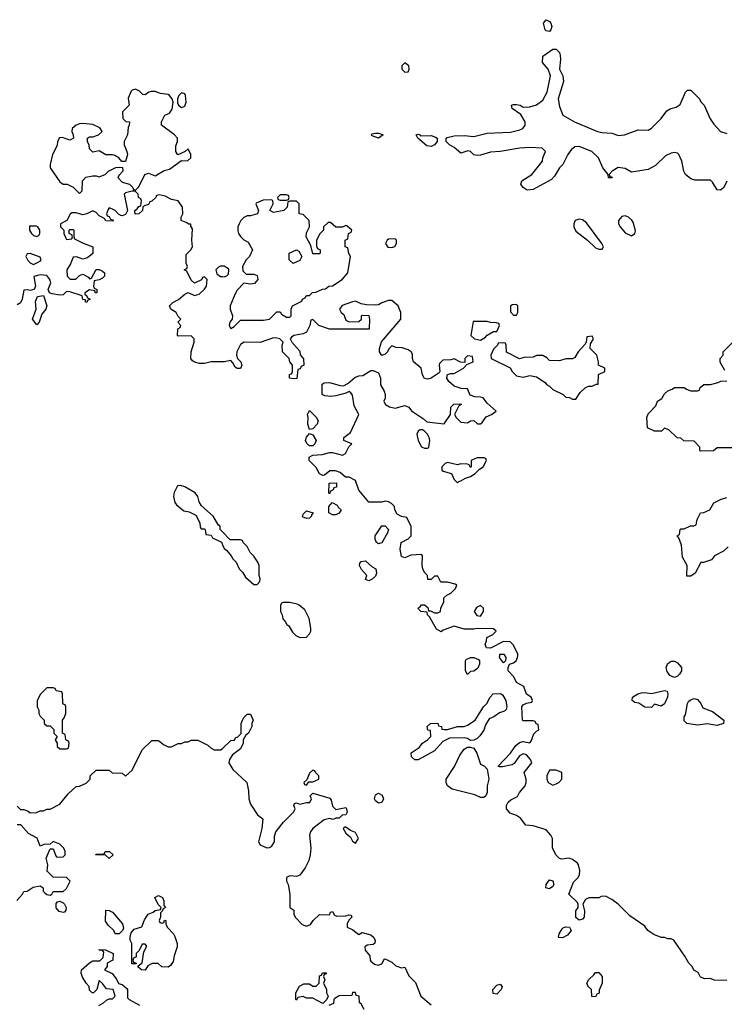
# Model space of a CAD drawing. Header units: inches. Extents: x 2380053 to 2584298, y 380219 to 546618.
# Tile 477 of 656: x 2478765 to 2483054, y 477881 to 483871. Entities that reach past the tile are written whole.
import ezdxf

# ---------------------------------------------------------------- set-up
doc = ezdxf.new("R2010")
doc.units = ezdxf.units.IN
doc.header["$MEASUREMENT"] = 0
for name, color, linetype in [('C4477', 7, 'Continuous'), ('C4478', 7, 'Continuous'), ('C4487', 7, 'Continuous'), ('C4488', 7, 'Continuous')]:
    doc.layers.add(name, color=color, linetype=linetype)

msp = doc.modelspace()

# ---------------------------------------------------------------- linework, layer by layer
at = {"layer": 'C4477', "color": 2, "elevation": 46}
for points in [[(2478970, 479806), (2478930, 479806), (2478890, 479766), (2478872.7, 479727.3), (2478872, 479690), (2478882, 479670), (2478882, 479650), (2478890, 479634), (2478914, 479610), (2478914, 479590), (2478930, 479574), (2478950, 479574), (2478972.7, 479552.7), (2478974, 479530), (2478994, 479510), (2478982, 479490), (2478994, 479470), (2478994, 479450), (2479010, 479434), (2479050, 479434), (2479062, 479438), (2479066, 479470), (2479062, 479482), (2479046, 479490), (2479042, 479522), (2479026, 479530), (2479026, 479610), (2479036.4, 479623.6), (2479046, 479650), (2479046, 479690), (2479042, 479702), (2479030, 479706), (2479027.3, 479712.7), (2479026, 479770), (2479022, 479782), (2478987.3, 479787.3), (2478982, 479802)], [(2479310, 478768), (2479287.3, 478787.3), (2479226, 478790), (2479230, 478794), (2479270, 478794), (2479282, 478798), (2479286, 478810), (2479311.1, 478811.1), (2479334, 478790)], [(2479630, 478374), (2479642, 478378), (2479647.3, 478392.7), (2479654, 478390), (2479654, 478370), (2479662, 478350), (2479702, 478310), (2479710, 478294), (2479724.7, 478250), (2479724.7, 478230), (2479705.4, 478174.6), (2479699.6, 478140.4), (2479683.6, 478116.4), (2479670, 478106), (2479630, 478108.7), (2479608.4, 478128.4), (2479571.6, 478128.4), (2479546, 478114), (2479530, 478088.7), (2479506, 478090), (2479487.3, 478107.3), (2479486, 478114), (2479510, 478134), (2479520.4, 478199.6), (2479538, 478230), (2479536.4, 478236.4), (2479530, 478246), (2479510, 478246), (2479492.7, 478207.3), (2479474, 478190), (2479474, 478170), (2479458, 478162), (2479454, 478150), (2479458, 478138), (2479474, 478130), (2479474, 478126), (2479447.3, 478127.3), (2479448, 478250), (2479438, 478270), (2479438, 478290), (2479444, 478316), (2479463.1, 478336.9), (2479508.4, 478351.6), (2479524.7, 478395.3), (2479548, 478430), (2479578, 478442), (2479590, 478452), (2479622, 478458), (2479626, 478470), (2479608.4, 478488.4), (2479588.7, 478530), (2479610, 478542), (2479634, 478530), (2479642, 478510), (2479642, 478482), (2479652, 478470), (2479638, 478462), (2479632.7, 478447.3), (2479622, 478438), (2479622, 478410), (2479614, 478390), (2479618, 478378)], [(2479030, 478439.3), (2479006.3, 478446.3), (2478987.7, 478467.7), (2478986.6, 478493.4), (2478996.5, 478503.5), (2479010, 478507.3), (2479030, 478498.8), (2479037.3, 478490), (2479047.3, 478470), (2479046.8, 478453.2), (2479038, 478442)], [(2479370, 478308.7), (2479346, 478310), (2479338, 478330), (2479303.1, 478363.1), (2479287.3, 478387.3), (2479290, 478454), (2479310, 478452), (2479330, 478442), (2479391.3, 478370), (2479396.9, 478343.1), (2479391.1, 478328.9)]]:
    msp.add_lwpolyline(points, close=True, dxfattribs=at)
for points in [[(2478750, 479086), (2478770, 479066), (2478790, 479066), (2478816.4, 479056.4), (2478830, 479046), (2478867.3, 479047.3), (2478890, 479058), (2478910, 479058), (2478930, 479068), (2478950, 479068), (2479010, 479098), (2479059.6, 479160.4), (2479110, 479206), (2479130, 479208), (2479170, 479226), (2479194, 479250), (2479194, 479270), (2479230, 479306), (2479310, 479306), (2479328.4, 479288.4), (2479390, 479286), (2479410, 479268), (2479450, 479306), (2479511.6, 479428.4), (2479570, 479486), (2479610, 479486), (2479640.4, 479460.4), (2479670, 479448), (2479690, 479448), (2479730, 479468), (2479750, 479468), (2479770, 479478), (2479790, 479478), (2479810, 479488), (2479850, 479488), (2479910, 479458), (2479930, 479438), (2479950, 479428), (2479990, 479428), (2480000, 479437.7)], [(2478747.5, 478512.5), (2478782, 478550), (2478790, 478566), (2478811.6, 478568.4), (2478847.5, 478592.5), (2478890, 478602), (2478908, 478590), (2478909, 478570), (2478918, 478558), (2478930, 478548.7), (2478950, 478544), (2478962, 478550), (2478970, 478566), (2479030, 478566), (2479050, 478586), (2479072, 478630), (2479050, 478652), (2478970, 478654), (2478932, 478690), (2478936, 478730), (2478926, 478770), (2478950, 478826), (2478970, 478826), (2478984.7, 478784.7), (2478990, 478778), (2479010, 478775.3), (2479030, 478778), (2479042, 478790), (2479042, 478810), (2479034, 478830), (2479010, 478854), (2478970, 478871.3), (2478950, 478854), (2478912.7, 478852.7), (2478890, 478842), (2478870.8, 478890.8), (2478819.6, 478919.6), (2478772, 478972), (2478750, 478972)], [(2479246.3, 477873.7), (2479275.3, 477890), (2479293.6, 477906.4), (2479310, 477914), (2479330, 477914), (2479346, 477930), (2479335.3, 477970), (2479294.6, 477974.6), (2479270, 478008), (2479250, 478026), (2479234, 477970), (2479214, 477950), (2479206, 477950), (2479190, 477966), (2479189, 477990), (2479169.6, 478009.6), (2479146.8, 478046.8), (2479139, 478070), (2479141.2, 478090), (2479190, 478133.4), (2479210, 478144.9), (2479254, 478146), (2479273.6, 478166.4), (2479278, 478198), (2479268.4, 478208.4), (2479249.5, 478209.5), (2479250, 478214), (2479288, 478212), (2479334, 478190), (2479332, 478150), (2479298, 478130), (2479298, 478110), (2479282, 478090), (2479327.9, 478067.9), (2479353.7, 478033.7), (2479367.1, 478007.1), (2479390, 478001), (2479416.8, 477976.8), (2479421, 477970), (2479421, 477921), (2479431, 477910), (2479495.2, 477875.2)]]:
    msp.add_lwpolyline(points, dxfattribs=at)
at = {"layer": 'C4478', "color": 2, "elevation": 42}
for points in [[(2479470, 483448.7), (2479450, 483442), (2479444.5, 483435.5), (2479426.4, 483393.6), (2479431.3, 483350), (2479392, 483310), (2479394, 483270), (2479412, 483252), (2479434, 483250), (2479432, 483230), (2479424.7, 483215.3), (2479421, 483170), (2479402, 483130), (2479402, 483110), (2479418, 483070), (2479421, 483050), (2479410, 483008), (2479387.3, 483007.3), (2479368, 483030), (2479344.7, 483044.7), (2479330, 483049), (2479288.9, 483048.9), (2479250, 483074), (2479210, 483066), (2479190, 483086), (2479187.3, 483107.3), (2479178, 483130), (2479178, 483150), (2479190, 483158), (2479210, 483158), (2479246, 483170), (2479268, 483190), (2479253.6, 483213.6), (2479210, 483234), (2479150, 483239), (2479130, 483237.2), (2479110, 483229), (2479084.7, 483210), (2479082.8, 483190), (2479091.3, 483170), (2479092, 483150), (2479078.8, 483141.2), (2479070, 483139), (2479026, 483154), (2479006.8, 483153.2), (2478996, 483130), (2478994.4, 483105.6), (2478966, 483050), (2478951, 482990), (2478951.3, 482970), (2479010, 482884.7), (2479030, 482871.3), (2479054, 482870), (2479091.6, 482851.6), (2479130, 482814), (2479146, 482830), (2479148.4, 482891.6), (2479167.3, 482912.7), (2479210, 482922), (2479230, 482922), (2479250, 482914), (2479286, 482930), (2479306, 482950), (2479330, 482962), (2479350, 482972), (2479370, 482974), (2479392, 482972), (2479394, 482950), (2479370, 482926), (2479362, 482910), (2479390, 482882), (2479434, 482870), (2479454, 482850), (2479458, 482838), (2479470, 482834), (2479490, 482854), (2479528, 482930), (2479550, 482938), (2479590, 482922), (2479645.6, 482954.4), (2479678, 482962), (2479750, 483014), (2479787.3, 483012.7), (2479806, 483030), (2479808, 483050), (2479790, 483086), (2479771.6, 483068.4), (2479728.9, 483048.9), (2479715.3, 483070), (2479716.4, 483103.6), (2479726, 483130), (2479726, 483150), (2479708, 483170), (2479628, 483230), (2479628, 483250), (2479648, 483290), (2479677.2, 483302.8), (2479693.2, 483326.8), (2479699, 483370), (2479694, 483390), (2479677.2, 483410), (2479670, 483415.1), (2479621.5, 483421.5), (2479590, 483435.1), (2479565.5, 483434.5), (2479550.5, 483429.5), (2479530, 483414), (2479515.3, 483415.3), (2479495.5, 483435.5)], [(2479750, 483425.2), (2479734.8, 483410), (2479726, 483390), (2479725.4, 483365.4), (2479731.3, 483350), (2479750, 483336), (2479770, 483344.7), (2479778, 483370), (2479774.5, 483410), (2479770, 483419)], [(2478824.7, 482615.3), (2478826, 482590), (2478838, 482570), (2478850, 482558), (2478870, 482551.3), (2478882, 482558), (2478888.7, 482570), (2478888.7, 482590), (2478875.3, 482610), (2478865.4, 482614.6)], [(2478830, 482448), (2478810, 482446), (2478802, 482430), (2478812, 482410), (2478830, 482392), (2478850, 482382), (2478890, 482402), (2478895.3, 482410), (2478890, 482426)], [(2478870, 482015.3), (2478844, 482050), (2478866, 482110), (2478862.5, 482157.5), (2478874, 482186), (2478910, 482194), (2478931.3, 482130), (2478924, 482110), (2478900.4, 482079.6), (2478884.7, 482030)]]:
    msp.add_lwpolyline(points, close=True, dxfattribs=at)
at = {"layer": 'C4478', "color": 2}
for points, elevation in [([(2480000, 481788.7), (2479931.1, 481788.9), (2479890, 481779), (2479860.2, 481780.2), (2479830, 481788), (2479816.4, 481796.4), (2479808, 481810), (2479808.7, 481850), (2479828, 481910), (2479828, 481930), (2479810, 481948), (2479730, 481946), (2479726, 481950), (2479728, 481990), (2479742, 481998), (2479746, 482010), (2479728, 482030), (2479746, 482050), (2479730, 482066), (2479718, 482090), (2479686, 482110), (2479678, 482130), (2479698, 482150), (2479732.3, 482167.7), (2479770, 482202), (2479790, 482212), (2479830, 482192), (2479858, 482202), (2479890, 482232), (2479902, 482250), (2479906, 482290), (2479890, 482306), (2479878, 482302), (2479872, 482288), (2479828.9, 482268.9), (2479810, 482286), (2479782, 482342), (2479766, 482350), (2479782, 482358), (2479786, 482370), (2479778, 482390), (2479778, 482442), (2479808, 482470), (2479818, 482490), (2479814, 482530), (2479818, 482598), (2479806, 482614), (2479806, 482626), (2479794, 482626), (2479778, 482638), (2479748, 482650), (2479748, 482670), (2479758, 482690), (2479755.3, 482730), (2479730, 482768), (2479690, 482778), (2479650, 482798), (2479614, 482806), (2479598, 482802), (2479594, 482790), (2479570, 482766), (2479558, 482762), (2479550, 482746), (2479522, 482738), (2479514, 482730), (2479512, 482710), (2479491, 482689), (2479468.4, 482688.4), (2479466, 482710), (2479480.4, 482719.6), (2479490, 482734), (2479502, 482738), (2479506, 482770), (2479502, 482782), (2479488.7, 482788.7), (2479486, 482810), (2479467.3, 482827.3), (2479450, 482828), (2479410, 482818), (2479402, 482810), (2479422, 482710), (2479410, 482686), (2479390, 482678), (2479380.4, 482680.4), (2479367.3, 482687.3), (2479346, 482710), (2479330, 482718), (2479310, 482726), (2479303.6, 482716.4), (2479294, 482690), (2479298, 482678), (2479310, 482674), (2479318, 482658), (2479332.7, 482652.7), (2479334, 482646), (2479290, 482648), (2479282, 482662), (2479250, 482678), (2479230, 482698), (2479210, 482708), (2479174, 482690), (2479150, 482684), (2479110, 482695.3), (2479083.6, 482696.4), (2479071.6, 482688.4), (2479051.3, 482648.7), (2479014, 482630), (2479014, 482610), (2479034, 482590), (2479034, 482570), (2479050, 482534), (2479082, 482538), (2479086, 482550), (2479082, 482562), (2479066, 482570), (2479066, 482590), (2479070, 482594), (2479090, 482594), (2479094, 482590), (2479094, 482550), (2479098, 482538), (2479150.9, 482510.9), (2479211.3, 482490), (2479211, 482449), (2479178, 482422), (2479150, 482414), (2479111.6, 482428.4), (2479090, 482426), (2479074.4, 482385.6), (2479052, 482350), (2479054, 482310), (2479072.7, 482292.7), (2479107.3, 482292.7), (2479130, 482314), (2479150, 482322), (2479183.6, 482303.6), (2479190, 482294), (2479202, 482298), (2479230, 482352), (2479250, 482352), (2479270, 482342), (2479282, 482330), (2479282, 482310), (2479270, 482298), (2479250, 482288), (2479218, 482282), (2479214, 482250), (2479218, 482238), (2479234, 482230), (2479234, 482210), (2479227.3, 482207.3), (2479222, 482222), (2479190, 482228), (2479162, 482210), (2479162, 482202), (2479174, 482190), (2479178, 482178), (2479194, 482170), (2479178, 482162), (2479174, 482150), (2479166, 482154), (2479166, 482166), (2479150, 482168), (2479146, 482190), (2479070, 482215.3), (2479050, 482218), (2479030, 482198), (2479010, 482195.3), (2478962.7, 482202.7), (2478946, 482210), (2478938, 482230), (2478954, 482270), (2478949, 482290), (2478930, 482315.3), (2478890, 482319.3), (2478852, 482308), (2478861, 482250), (2478854, 482230), (2478830, 482224), (2478812, 482228), (2478790, 482226), (2478781, 482170), (2478770, 482148), (2478750, 482135.3)], 42), ([(2480000, 482371.7), (2479988.5, 482371.5), (2479974.6, 482365.4), (2479958.8, 482350), (2479965.5, 482325.5), (2479988, 482308), (2480000, 482307.6)], 42), ([(2480000, 480755.7), (2479986, 480770), (2479986, 480790), (2479976.4, 480796.4), (2479942, 480850), (2479872.9, 480912.9), (2479857.2, 480937.2), (2479848.7, 480970), (2479832.9, 480992.9), (2479770, 481028.7), (2479743.6, 481036.4), (2479725.4, 481034.6), (2479705.4, 480994.6), (2479701, 480970), (2479710, 480934), (2479719.6, 480919.6), (2479763.6, 480883.6), (2479796.9, 480876.9), (2479836.9, 480856.9), (2479862, 480810), (2479863.6, 480783.6), (2479870, 480774), (2479890, 480774), (2479894, 480770), (2479898, 480738), (2479930, 480734), (2479938, 480718), (2479992.7, 480692.7), (2480000, 480676.3)], 46)]:
    msp.add_lwpolyline(points, dxfattribs=dict(at, elevation=elevation))
at = {"layer": 'C4487', "color": 2}
for points, elevation in [([(2481490, 479888), (2481478, 479910), (2481478, 479970), (2481482, 479978), (2481508.7, 479991.3), (2481530, 479991.3), (2481558.8, 479978.8), (2481564.7, 479970), (2481564.7, 479950), (2481554.8, 479925.2), (2481530, 479908), (2481510, 479906)], 42), ([(2482750, 479869.4), (2482722, 479882), (2482706.2, 479906.2), (2482699.5, 479930), (2482707.7, 479952.3), (2482730, 479967.7), (2482750, 479967.7), (2482770, 479958), (2482794, 479930), (2482793, 479910), (2482782, 479890), (2482770, 479878)], 38), ([(2481510, 479486), (2481490, 479498), (2481470, 479502), (2481380.7, 479499.3), (2481341.4, 479478.6), (2481290, 479422), (2481190, 479368), (2481170, 479368), (2481150, 479386), (2481148.7, 479410), (2481197.2, 479442.8), (2481218, 479470), (2481248, 479490), (2481268, 479510), (2481266, 479546), (2481248.9, 479548.9), (2481246, 479570), (2481266, 479590), (2481310, 479591.3), (2481314, 479574), (2481332, 479570), (2481334, 479554), (2481350, 479552), (2481370, 479552), (2481430, 479571), (2481470, 479571.3), (2481490, 479578), (2481538, 479610), (2481588, 479690), (2481608, 479710), (2481628, 479750), (2481648, 479770), (2481691.3, 479771.3), (2481703.6, 479763.6), (2481724.7, 479730), (2481731, 479690), (2481725.4, 479674.6), (2481716, 479664), (2481686.4, 479653.6), (2481652, 479630), (2481622.8, 479617.2), (2481599.8, 479580.2), (2481590, 479548), (2481566.4, 479513.6), (2481550, 479498), (2481530, 479488)], 42), ([(2482670, 479695.3), (2482630, 479706), (2482610, 479686), (2482570, 479689), (2482533.2, 479713.2), (2482510, 479717.2), (2482494, 479730), (2482495.3, 479750), (2482528, 479770), (2482550, 479774.8), (2482570, 479777.3), (2482610, 479770.8), (2482690, 479790.8), (2482705.4, 479785.4), (2482711, 479770), (2482707.3, 479750), (2482690, 479708.7)], 38), ([(2483010, 479576), (2482950, 479587), (2482890, 479578), (2482826, 479590), (2482810, 479606), (2482809.1, 479629.1), (2482817.2, 479642.8), (2482829.4, 479710.6), (2482836.5, 479723.5), (2482847.2, 479732.8), (2482870, 479740.7), (2482890, 479734.8), (2482910.4, 479710.4), (2482923.4, 479683.4), (2482981.1, 479661.1), (2483052, 479610), (2483050, 479589)], 38), ([(2481570, 479138), (2481535.3, 479155.3), (2481398, 479190), (2481368.7, 479210), (2481362, 479230), (2481362, 479250), (2481412.1, 479327.9), (2481444.1, 479395.9), (2481470, 479432), (2481490, 479444.7), (2481510, 479444.7), (2481530, 479438), (2481548.2, 479408.2), (2481570, 479342), (2481594, 479330), (2481611.6, 479311.6), (2481621, 479250), (2481611.3, 479210), (2481611.3, 479170), (2481602, 479150), (2481590, 479138)], 42), ([(2480550, 479306), (2480530, 479286), (2480514, 479246), (2480494, 479230), (2480498, 479218), (2480510, 479214), (2480526, 479234), (2480550, 479234), (2480586, 479250), (2480586, 479270), (2480566, 479290), (2480562, 479302)], 46), ([(2482030, 479306), (2481990, 479306), (2481974, 479270), (2481974, 479250), (2481982, 479230), (2482010, 479214), (2482030, 479222), (2482046, 479230), (2482066, 479250), (2482066, 479290)], 42), ([(2480950, 479103.7), (2480930, 479119), (2480924.5, 479130), (2480930, 479156), (2480950, 479166), (2480972.4, 479152.4), (2480979.1, 479130), (2480970, 479109.3)], 42), ([(2480750, 478958), (2480742, 478958), (2480734, 478950), (2480750, 478922), (2480778, 478898), (2480790, 478874), (2480810, 478862), (2480828, 478890), (2480810, 478926), (2480778, 478938)], 46), ([(2481990, 478584), (2481968, 478590), (2481968.7, 478610), (2481990, 478638), (2482010, 478632), (2482016, 478610), (2482010, 478598)], 42), ([(2482070, 478284.5), (2482046.3, 478286.3), (2482045.2, 478290), (2482049.7, 478310), (2482061.3, 478330), (2482070, 478343), (2482087, 478353), (2482111.3, 478350), (2482122.8, 478330), (2482099.5, 478300.5)], 42), ([(2480610, 477886), (2480550, 477918), (2480510, 477918), (2480490, 477928), (2480458, 477922), (2480450, 477906), (2480446, 477910), (2480446, 477950), (2480468.7, 477991.3), (2480495.3, 478004.7), (2480530, 478004.7), (2480550, 477992), (2480570, 477992), (2480588, 478010), (2480590, 478054), (2480602, 478058), (2480608.4, 478071.6), (2480630, 478072), (2480630, 478066), (2480618, 478062), (2480614, 478050), (2480622, 478030), (2480614, 478010), (2480632, 477970), (2480632, 477950), (2480642, 477930), (2480632.7, 477907.3)], 46), ([(2482270, 477926), (2482247.3, 477927.3), (2482246, 477970), (2482226, 477990), (2482218, 478010), (2482228.9, 478031.1), (2482260.4, 478059.6), (2482270, 478074), (2482290, 478074), (2482311, 478050), (2482311.3, 478010), (2482292.7, 477967.3), (2482291.6, 477948.4), (2482278, 477942)], 42), ([(2481670, 477942.4), (2481647.2, 477947.3), (2481645.6, 477970), (2481670, 477996.3), (2481690, 478002.8), (2481702.8, 477990), (2481695.5, 477970)], 42)]:
    msp.add_lwpolyline(points, close=True, dxfattribs=dict(at, elevation=elevation))
for points, elevation in [([(2483070, 478026), (2482992.7, 478027.3), (2482970, 478038), (2482936.4, 478036.4), (2482910, 478046), (2482894.6, 478074.6), (2482868.9, 478088.9), (2482858, 478110), (2482838, 478130), (2482813.6, 478173.6), (2482746, 478270), (2482730, 478278), (2482710, 478278), (2482690, 478288), (2482670, 478288), (2482624.7, 478304.7), (2482589.3, 478329.3), (2482570, 478355.3), (2482478, 478418), (2482408, 478490), (2482370, 478518), (2482330, 478538), (2482303.6, 478536.4), (2482290, 478528), (2482230, 478528), (2482210, 478518), (2482192, 478490), (2482204, 478450), (2482201, 478410), (2482190, 478399), (2482170, 478393.2), (2482150, 478409), (2482149.7, 478450.3), (2482164, 478470), (2482165.2, 478490), (2482160.2, 478500.2), (2482107, 478550), (2482135.9, 478624.1), (2482162.7, 478650), (2482171.8, 478668.2), (2482174.2, 478694.2), (2482166, 478730), (2482159.6, 478739.6), (2482130, 478761.2), (2482110, 478769), (2482063.1, 478763.1), (2482050, 478768), (2482030, 478788.7), (2482009, 478830), (2482008.7, 478890), (2481999, 478910), (2481970, 478942), (2481890, 478966), (2481846, 478970), (2481812.9, 479012.9), (2481789.1, 479029.1), (2481750, 479044), (2481729.2, 479070), (2481729.1, 479090.9), (2481738, 479110), (2481754.6, 479125.4), (2481794.6, 479145.4), (2481808, 479170), (2481842, 479210), (2481848.7, 479230), (2481848.7, 479250), (2481835.3, 479290), (2481882, 479350), (2481875.3, 479370), (2481850, 479398), (2481830, 479404), (2481807.3, 479392.7), (2481774, 479346), (2481762, 479338), (2481704.7, 479324.7), (2481684.7, 479324.7), (2481678, 479330), (2481752.3, 479407.7), (2481784.5, 479455.5), (2481807.3, 479472.7), (2481830, 479478.8), (2481870, 479472), (2481879, 479481), (2481894, 479526), (2481910, 479542), (2481926, 479550), (2481922, 479582), (2481908, 479588), (2481902, 479602), (2481890, 479606), (2481830, 479606), (2481826, 479610), (2481822, 479690), (2481830, 479702), (2481850, 479712), (2481882, 479718), (2481886, 479730), (2481878, 479750), (2481850, 479768), (2481834, 479814), (2481790, 479838), (2481773.6, 479873.6), (2481738, 479910), (2481738, 479930), (2481746, 479950), (2481770, 479958), (2481788, 479970), (2481795.3, 479990), (2481796.7, 480000)], 42), ([(2481718.4, 480000), (2481724.7, 479990), (2481722, 479970), (2481710, 479958), (2481686, 479990), (2481687.1, 480000)], 42), ([(2480000, 479437.7), (2480050, 479486), (2480072.7, 479487.3), (2480078, 479502), (2480092.7, 479507.3), (2480112.7, 479527.3), (2480114, 479590), (2480122, 479610), (2480130, 479626), (2480150, 479646), (2480170, 479646), (2480186, 479610), (2480178, 479590), (2480178, 479570), (2480158, 479530), (2480142, 479518), (2480126, 479490), (2480126, 479470), (2480110, 479434), (2480060.9, 479399.1), (2480042, 479370), (2480039, 479350), (2480062, 479310), (2480148.7, 479230), (2480158.6, 479178.6), (2480159.3, 479130), (2480170, 479098), (2480213.2, 479033.2), (2480246, 479010), (2480239, 478950), (2480219, 478870), (2480228.7, 478850), (2480270, 478833.2), (2480286, 478834), (2480298.8, 478841.2), (2480316, 478870), (2480316.9, 478903.1), (2480324.7, 478930), (2480370.8, 478989.2), (2480432, 479050), (2480442, 479070), (2480434, 479090), (2480438, 479102), (2480450, 479106), (2480470, 479098), (2480510, 479108.7), (2480530.9, 479109.1), (2480542, 479130), (2480534, 479150), (2480550, 479166), (2480654, 479134), (2480662, 479122), (2480670, 479086), (2480690, 479066), (2480750, 479078), (2480755.3, 479070), (2480758, 479050), (2480750, 479034), (2480728.4, 479031.6), (2480710, 479014), (2480690, 479014), (2480674, 479006), (2480650, 479012), (2480618, 479002), (2480549.3, 478950.7), (2480535.3, 478930), (2480529.2, 478910), (2480537.2, 478830), (2480533.2, 478790), (2480524.7, 478755.3), (2480502, 478710), (2480470, 478666), (2480450, 478658.8), (2480410, 478662), (2480388.4, 478651.6), (2480388.7, 478630), (2480399, 478610), (2480408.7, 478550), (2480408.7, 478470), (2480433.2, 478453.2), (2480434, 478430), (2480442, 478410), (2480485.2, 478365.2), (2480510, 478355.3), (2480534.4, 478365.6), (2480551.3, 478390), (2480590, 478428), (2480650, 478426), (2480658, 478442), (2480670, 478446), (2480682, 478422), (2480696.4, 478416.4), (2480750, 478418), (2480770, 478426), (2480782, 478422), (2480786, 478410), (2480768, 478392), (2480758, 478370), (2480758, 478350), (2480794, 478334), (2480830, 478306), (2480850, 478318), (2480903.1, 478303.1), (2480918, 478290), (2480928, 478270), (2480927.3, 478252.7), (2480916.4, 478243.6), (2480880.4, 478239.6), (2480866, 478230), (2480868.7, 478210), (2480896.4, 478176.4), (2480898, 478150), (2480903.1, 478143.1), (2480924.7, 478124.7), (2480950, 478118), (2480971.1, 478128.9), (2480984.7, 478155.3), (2480990, 478158), (2481030, 478138), (2481054.6, 478114.6), (2481090, 478102), (2481110, 478106), (2481134.6, 478054.6), (2481173.6, 478013.6), (2481206, 477930), (2481270, 477878)], 46), ([(2480861, 477850), (2480843.6, 477883.6), (2480834, 477890), (2480832, 477930), (2480814, 477934), (2480810, 477952), (2480790, 477952), (2480786, 477934), (2480710, 477931.3), (2480683.1, 477916.9), (2480678, 477910), (2480674.6, 477885.4), (2480647.3, 477872.7)], 46)]:
    msp.add_lwpolyline(points, dxfattribs=dict(at, elevation=elevation))
at = {"layer": 'C4488', "color": 2}
for points, elevation in [([(2481990, 483799), (2481970, 483802.7), (2481962.7, 483810), (2481953.2, 483850), (2481970, 483871), (2481990, 483860.7), (2481999.1, 483850), (2482004, 483830), (2481998.8, 483810)], 38), ([(2481110, 483608), (2481092, 483590), (2481092, 483570), (2481110, 483552), (2481130, 483554), (2481135.3, 483570), (2481134, 483590)], 42), ([(2480950, 483149.6), (2480910, 483164), (2480905.2, 483170), (2480910, 483176), (2480930, 483181), (2480950, 483181), (2480978, 483170)], 38), ([(2481204.7, 483164.7), (2481270, 483166.4), (2481296.7, 483156.7), (2481306, 483150), (2481307.3, 483130), (2481290, 483109.5), (2481270, 483099.6), (2481244.2, 483104.2), (2481188.7, 483150), (2481178, 483170), (2481190, 483174), (2481202, 483170)], 38), ([(2480295.3, 482775.3), (2480246.4, 482773.6), (2480205.4, 482754.6), (2480202, 482750), (2480218, 482710), (2480212, 482690), (2480170, 482678), (2480150, 482678), (2480130, 482668), (2480112, 482650), (2480102, 482630), (2480094, 482610), (2480094, 482586), (2480098, 482570), (2480110, 482552), (2480130, 482532), (2480156.9, 482516.9), (2480182, 482470), (2480164.7, 482430), (2480144.7, 482410), (2480122, 482370), (2480123.6, 482343.6), (2480143.6, 482323.6), (2480190, 482322), (2480210, 482314), (2480214, 482290), (2480194.8, 482265.2), (2480170, 482262), (2480130, 482268), (2480090, 482226), (2480076.9, 482203.1), (2480046, 482130), (2480046, 482110), (2480061, 482070), (2480058, 482050), (2480044.7, 482030), (2480041, 482010), (2480050, 481992), (2480070, 482004.7), (2480110, 482042), (2480250, 482042), (2480286, 482050), (2480330, 482094), (2480350, 482094), (2480359.6, 482079.6), (2480390, 482062), (2480410, 482062), (2480418, 482070), (2480418, 482110), (2480426, 482130), (2480482, 482158), (2480486, 482170), (2480502, 482178), (2480510, 482194), (2480530, 482194), (2480548.4, 482211.6), (2480567.3, 482212.7), (2480608.4, 482231.6), (2480627.3, 482232.7), (2480646, 482250), (2480670, 482252), (2480728, 482290), (2480762, 482330), (2480778, 482430), (2480768.4, 482448.4), (2480762, 482482), (2480746, 482490), (2480746, 482530), (2480762, 482538), (2480766, 482570), (2480782, 482578), (2480786, 482590), (2480756.4, 482616.4), (2480750, 482618), (2480730, 482608), (2480690, 482608), (2480656.4, 482636.4), (2480643.6, 482636.4), (2480614, 482610), (2480614, 482590), (2480590, 482566), (2480572.7, 482527.3), (2480572.7, 482492.7), (2480578, 482478), (2480594, 482470), (2480594, 482450), (2480590, 482446), (2480550, 482446), (2480536.4, 482496.4), (2480509, 482550), (2480510, 482574), (2480528.4, 482611.6), (2480528, 482650), (2480490, 482686), (2480466, 482690), (2480466, 482750), (2480450, 482766), (2480410, 482766), (2480398, 482762), (2480394, 482730), (2480374, 482710), (2480310, 482698), (2480288.7, 482710), (2480308, 482750), (2480306, 482770)], 42), ([(2480390, 482806), (2480350, 482806), (2480334, 482790), (2480338, 482778), (2480350, 482774), (2480390, 482774), (2480402, 482778), (2480406, 482790), (2480402, 482802)], 42), ([(2482170, 482657.2), (2482146, 482650), (2482138.8, 482630), (2482138.8, 482610), (2482150, 482584.7), (2482222, 482530), (2482270, 482482), (2482290, 482474), (2482310, 482474), (2482318, 482490), (2482308, 482510), (2482214.8, 482634.8), (2482190, 482653.2)], 42), ([(2482450, 482677.2), (2482430, 482674), (2482410.8, 482649.2), (2482410.7, 482630), (2482420.7, 482610), (2482450, 482574.8), (2482490, 482556), (2482508.7, 482570), (2482512.9, 482587.1), (2482498.9, 482638.9), (2482492, 482652), (2482470, 482669)], 42), ([(2481050, 482538), (2481010, 482535.3), (2481002, 482530), (2480992, 482510), (2481006.4, 482486.4), (2481030, 482484.7), (2481048.4, 482491.6), (2481058, 482510), (2481058, 482530)], 42), ([(2480430, 482388.7), (2480406, 482410), (2480406, 482450), (2480450, 482471.3), (2480463.6, 482463.6), (2480482, 482430), (2480470, 482406)], 42), ([(2481790, 482138), (2481763.6, 482136.4), (2481752.7, 482127.3), (2481752.7, 482092.7), (2481770, 482074), (2481790, 482074), (2481798, 482090), (2481798, 482130)], 42), ([(2481610, 482035.3), (2481524.7, 482035.3), (2481512, 481950), (2481534, 481930), (2481570, 481922), (2481600.4, 481939.6), (2481610, 481952), (2481650, 481974), (2481670, 481974), (2481686, 482010), (2481682, 482022), (2481667.3, 482027.3), (2481630, 482028)], 42), ([(2482250, 481946), (2482218, 481942), (2482214, 481910), (2482205.4, 481894.6), (2482164.7, 481850), (2482143.6, 481816.4), (2482130, 481808), (2482090, 481808), (2482050, 481795.3), (2481990, 481798), (2481974.6, 481814.6), (2481950, 481828.7), (2481910, 481828.7), (2481890, 481818), (2481836.4, 481816.4), (2481808.4, 481808.4), (2481728.7, 481848.7), (2481726, 481890), (2481722, 481902), (2481710, 481906), (2481678, 481902), (2481674, 481890), (2481650, 481866), (2481632, 481830), (2481634, 481810), (2481750, 481752), (2481762, 481730), (2481790, 481704.7), (2481830, 481696), (2481870, 481706), (2481910, 481698), (2481963.6, 481663.6), (2481971.6, 481651.6), (2481990, 481642), (2482010, 481622), (2482074, 481590), (2482090, 481574), (2482111.6, 481571.6), (2482130, 481562), (2482150, 481562), (2482176.4, 481603.6), (2482210, 481634), (2482230, 481642), (2482250, 481642), (2482274, 481654), (2482286, 481654), (2482288.4, 481711.6), (2482326, 481730), (2482326, 481750), (2482288.4, 481768.4), (2482288, 481790), (2482278, 481830), (2482238, 481870), (2482240.4, 481899.6), (2482258, 481930)], 42), ([(2480530, 481378), (2480519, 481410), (2480522, 481450), (2480518, 481470), (2480530, 481494), (2480570, 481452), (2480581, 481430), (2480576, 481410), (2480550, 481382)], 42), ([(2480530, 481279), (2480523.2, 481283.2), (2480512.9, 481292.9), (2480505.2, 481310), (2480510, 481332), (2480530, 481354), (2480550, 481344.7), (2480570.8, 481310), (2480561, 481290), (2480550, 481279)], 42), ([(2481216.4, 481376.4), (2481203.6, 481376.4), (2481191.6, 481368.4), (2481182, 481350), (2481191.3, 481310), (2481211.6, 481271.6), (2481230, 481264.7), (2481250, 481264.7), (2481255.3, 481270), (2481262, 481310), (2481258, 481330), (2481248, 481350), (2481230, 481368)], 42), ([(2481590, 481206), (2481550, 481206), (2481514, 481190), (2481514, 481150), (2481510, 481146), (2481502, 481162), (2481490, 481166), (2481450, 481168), (2481430, 481162), (2481370, 481178), (2481354, 481170), (2481334, 481150), (2481334, 481130), (2481343.6, 481123.6), (2481394, 481110), (2481410, 481074), (2481430, 481054), (2481438, 481062), (2481450, 481064.7), (2481478, 481082), (2481510, 481092), (2481538, 481110), (2481563.1, 481136.9), (2481586, 481150), (2481606, 481190), (2481602, 481202)], 42), ([(2480650, 480986), (2480646, 480990), (2480648.7, 481051.3), (2480692.7, 481052.7), (2480692.7, 481027.3), (2480678, 481022), (2480674, 481010), (2480658, 481002)], 42), ([(2480670, 480858), (2480646, 480870), (2480646, 480910), (2480667.3, 480932.7), (2480698, 480918), (2480704.7, 480904.7), (2480722, 480890), (2480710, 480868), (2480690, 480858)], 42), ([(2480510, 480835.3), (2480486.6, 480846.6), (2480490, 480862), (2480510, 480882), (2480552, 480870), (2480542, 480858), (2480542, 480850), (2480530, 480838)], 42), ([(2480950, 480682), (2480938, 480690), (2480928.7, 480710), (2480929, 480730), (2480969.3, 480790.7), (2480990, 480791.3), (2481011, 480770), (2481004.7, 480750), (2480970, 480689)], 42), ([(2480890, 480458), (2480870, 480466), (2480878, 480490), (2480846.3, 480526.3), (2480834, 480550), (2480835.3, 480564.7), (2480844.7, 480575.3), (2480870, 480578), (2480910, 480542), (2480932, 480530), (2480936.9, 480503.1), (2480930, 480486), (2480910, 480468)], 42), ([(2480410, 480326), (2480370, 480326), (2480358, 480322), (2480352.7, 480307.3), (2480352, 480270), (2480362, 480250), (2480366, 480226), (2480382, 480210), (2480391.6, 480191.6), (2480403.6, 480183.6), (2480425.4, 480145.4), (2480445.4, 480125.4), (2480470, 480112), (2480510, 480114), (2480530, 480134), (2480538, 480150), (2480538, 480170), (2480527.3, 480227.3), (2480500.4, 480280.4), (2480466, 480310), (2480454.6, 480314.6)], 46), ([(2481570, 480308), (2481545.4, 480294.6), (2481532, 480270), (2481546.8, 480246.8), (2481570, 480242), (2481588, 480270), (2481588, 480290)], 42)]:
    msp.add_lwpolyline(points, close=True, dxfattribs=dict(at, elevation=elevation))
for points, elevation in [([(2483070, 482888.7), (2483050.5, 482849.5), (2483030, 482834), (2483010, 482835.3), (2482982, 482882), (2482970, 482894), (2482874.6, 482894.6), (2482850, 482902), (2482818, 482930), (2482808, 482950), (2482795.3, 483010), (2482778, 483050), (2482770, 483058), (2482750, 483062), (2482730, 483059), (2482696.9, 483043.1), (2482635.3, 482984.7), (2482590, 482959), (2482490, 482944), (2482450, 482965.2), (2482407.3, 482972.7), (2482372, 482950), (2482354, 482930), (2482358, 482918), (2482370, 482914), (2482371.1, 482908.9), (2482350, 482908), (2482348, 482930), (2482315.3, 482970), (2482288.7, 483030), (2482248, 483070), (2482170, 483099), (2482143.5, 483096.5), (2482121.4, 483078.6), (2482101, 483050), (2482070.6, 482989.4), (2482051.3, 482970), (2482021.1, 482918.9), (2482002, 482898), (2481890, 482837.2), (2481854, 482834), (2481829.3, 482849.3), (2481815.3, 482870), (2481822, 482890), (2481882, 482930), (2481948, 483010), (2481948.9, 483031.1), (2481966, 483070), (2481946, 483090), (2481870, 483093.2), (2481810, 483089.3), (2481690, 483069.4), (2481630, 483066), (2481570, 483046), (2481550, 483044), (2481530, 483048.7), (2481510, 483068.7), (2481493.6, 483073.6), (2481450, 483059), (2481410, 483094), (2481382, 483110), (2481362, 483130), (2481362, 483150), (2481366.6, 483153.4), (2481410, 483164), (2481470, 483166), (2481530, 483160.7), (2481610, 483180.7), (2481752.7, 483187.3), (2481810, 483201), (2481828, 483210), (2481842, 483230), (2481842, 483250), (2481814.6, 483294.6), (2481762, 483330), (2481758, 483350), (2481770, 483356), (2481790, 483356), (2481810.7, 483350.7), (2481830, 483338), (2481870, 483341), (2481910, 483352), (2481950, 483382), (2481975.3, 483430), (2481995.3, 483530), (2481982, 483570), (2481948, 483610), (2481948.7, 483650), (2482010, 483691.3), (2482030, 483691.3), (2482050.6, 483670.6), (2482054.4, 483654.4), (2482057.3, 483630), (2482050.8, 483570.8), (2482071.3, 483530), (2482075.3, 483495.3), (2482042, 483390), (2482050, 483342), (2482070.8, 483290.8), (2482142, 483250), (2482282, 483190), (2482310, 483184), (2482370, 483180.7), (2482410, 483166), (2482446, 483170), (2482530, 483201), (2482590, 483198.8), (2482610, 483210.8), (2482669.2, 483270), (2482703.7, 483316.3), (2482729.3, 483330.7), (2482760.2, 483339.8), (2482784.7, 483355.3), (2482818, 483430), (2482830, 483442), (2482850, 483442), (2482902, 483390), (2482911.1, 483371.1), (2482930.7, 483350.7), (2482968.3, 483268.3), (2482990, 483236), (2483030, 483191), (2483070, 483178.8)], 38), ([(2480000, 482307.6), (2480010, 482307.3), (2480027, 482313), (2480036.2, 482323.8), (2480039.3, 482350), (2480035.9, 482355.9), (2480010, 482371.8), (2480000, 482371.7)], 42), ([(2481796.7, 480000), (2481798, 480010), (2481770, 480066), (2481750, 480086), (2481710, 480088), (2481631.6, 480048.4), (2481606, 480050), (2481598, 480070), (2481607.3, 480092.7), (2481608.4, 480111.6), (2481646, 480130), (2481666, 480150), (2481650, 480166), (2481550, 480168), (2481530, 480162), (2481470, 480162), (2481410, 480181.2), (2481342.8, 480157.2), (2481330, 480146), (2481303.1, 480163.1), (2481259, 480239), (2481248, 480250), (2481246, 480266), (2481206, 480270), (2481188.7, 480290), (2481202, 480298), (2481210, 480312), (2481230, 480312), (2481250, 480294), (2481254, 480274), (2481266, 480274), (2481290, 480262), (2481310, 480262), (2481326, 480270), (2481328, 480290), (2481346, 480330), (2481347.3, 480352.7), (2481366, 480370), (2481390, 480382), (2481418, 480410), (2481426, 480430), (2481416.4, 480436.4), (2481370, 480448), (2481328.4, 480448.4), (2481310, 480486), (2481290, 480486), (2481270, 480466), (2481250, 480466), (2481248, 480490), (2481230, 480508), (2481219, 480530), (2481214, 480550), (2481218, 480610), (2481210, 480618), (2481146.4, 480613.6), (2481110, 480598), (2481090, 480606), (2481082, 480650), (2481088, 480690), (2481130, 480712), (2481148.4, 480731.6), (2481148.4, 480788.4), (2481122, 480842), (2481088.4, 480848.4), (2481063.1, 480863.1), (2481048, 480890), (2481046, 480910), (2481028.4, 480928.4), (2481010, 480938), (2480990, 480942), (2480970, 480935.3), (2480890, 480935.3), (2480829.1, 481009.1), (2480808.4, 481068.4), (2480770, 481088), (2480748.4, 481088.4), (2480716.4, 481116.4), (2480687.3, 481127.3), (2480652.7, 481127.3), (2480619.6, 481100.4), (2480610, 481098), (2480590, 481108), (2480570, 481146), (2480528, 481190), (2480528, 481210), (2480550, 481222), (2480606, 481226), (2480650, 481238), (2480670, 481238), (2480730, 481222), (2480748.4, 481231.6), (2480768.4, 481271.6), (2480786, 481290), (2480738, 481310), (2480738, 481330), (2480779.5, 481360.5), (2480828.7, 481470), (2480801.2, 481521.2), (2480790, 481586), (2480780.4, 481600.4), (2480770, 481608), (2480750, 481598), (2480690, 481582.7), (2480659, 481579), (2480622, 481582), (2480606, 481590), (2480607.3, 481652.7), (2480618, 481662), (2480650, 481664.7), (2480715.3, 481644.7), (2480736.4, 481643.6), (2480763.1, 481656.9), (2480806, 481694), (2480830, 481704.7), (2480854, 481706), (2480903.1, 481736.9), (2480916.9, 481736.9), (2480950, 481722), (2480961, 481690), (2480962, 481650), (2480984.7, 481610), (2480990.8, 481590), (2480990.8, 481569.2), (2480982, 481550), (2480983.6, 481543.6), (2480992, 481530), (2481015.3, 481515.3), (2481050, 481506.8), (2481110, 481524.7), (2481133.4, 481513.4), (2481150.7, 481490.7), (2481223.6, 481443.6), (2481243.6, 481423.6), (2481348.4, 481411.6), (2481388, 481470), (2481390, 481514), (2481408.4, 481531.6), (2481450, 481534), (2481454, 481530), (2481438, 481522), (2481412, 481470), (2481422, 481450), (2481450, 481422), (2481490, 481418), (2481510, 481431.3), (2481530, 481432), (2481552.7, 481412.7), (2481570, 481412), (2481580.4, 481419.6), (2481604.8, 481455.2), (2481638, 481470), (2481666, 481490), (2481610, 481538), (2481586, 481570), (2481570, 481575.3), (2481536.4, 481576.4), (2481507.3, 481587.3), (2481490, 481626), (2481452.7, 481627.3), (2481410, 481642), (2481378, 481670), (2481366, 481690), (2481368.4, 481711.6), (2481390, 481718), (2481410, 481718), (2481466, 481750), (2481486, 481774), (2481526, 481790), (2481522, 481822), (2481490, 481826), (2481474, 481810), (2481474, 481786), (2481448.4, 481788.4), (2481410, 481808), (2481390, 481802), (2481341, 481799), (2481321, 481779), (2481318, 481770), (2481322, 481730), (2481318, 481722), (2481270.7, 481689.3), (2481250, 481684), (2481230, 481688.7), (2481218, 481710), (2481208, 481750), (2481162, 481790), (2481155.3, 481810), (2481156.4, 481836.4), (2481148, 481850), (2481130, 481862), (2481093.6, 481873.6), (2481056.4, 481876.4), (2481030, 481886), (2481011.6, 481868.4), (2481004.7, 481850), (2480990, 481835.3), (2480970, 481828.7), (2480955.3, 481850), (2480955.3, 481870), (2480968.4, 481911.6), (2481086, 482050), (2481086, 482090), (2481068, 482130), (2481030, 482162), (2481010, 482162), (2480970, 482148.7), (2480950, 482135.3), (2480930, 482134), (2480876.4, 482136.4), (2480843.1, 482143.1), (2480810, 482158), (2480790, 482155.3), (2480727.1, 482132.9), (2480712, 482110), (2480722, 482090), (2480737.3, 482077.3), (2480750, 482042), (2480770, 482032), (2480830, 482034), (2480846, 482050), (2480846, 482070), (2480850, 482074), (2480890, 482072), (2480894, 482050), (2480892.7, 481987.3), (2480650, 481988), (2480586, 482010), (2480550, 482046), (2480538, 482042), (2480532, 482010), (2480512, 481970), (2480490, 481959), (2480434, 481950), (2480419.6, 481940.4), (2480412, 481930), (2480422, 481910), (2480470, 481854), (2480472.7, 481832.7), (2480492.7, 481807.3), (2480494, 481770), (2480478, 481762), (2480472.7, 481747.3), (2480458, 481742), (2480451.6, 481688.4), (2480430, 481686), (2480408, 481690), (2480408.4, 481711.6), (2480422, 481718), (2480426, 481730), (2480426, 481770), (2480408.7, 481788.7), (2480406, 481810), (2480364, 481850), (2480362, 481890), (2480368, 481910), (2480348.9, 481928.9), (2480330, 481934), (2480310, 481935.3), (2480230, 481906.6), (2480131.1, 481908.9), (2480110, 481895.3), (2480086, 481850), (2480084.7, 481830), (2480091.3, 481810), (2480111.3, 481790), (2480118, 481770), (2480110, 481748), (2480090, 481748), (2480076.4, 481756.4), (2480063.1, 481783.1), (2480050, 481798), (2480010, 481788.7), (2480000, 481788.7)], 42), ([(2483056.4, 481736.4), (2483028.4, 481788.4), (2483028, 481810), (2483046, 481830), (2483046, 481850), (2483126, 481930)], 38), ([(2483190, 481266), (2483010, 481266), (2482987.3, 481247.3), (2482910, 481246), (2482906, 481250), (2482906, 481270), (2482870, 481306), (2482808.4, 481308.4), (2482790, 481326), (2482767.3, 481327.3), (2482716.4, 481376.4), (2482690, 481386), (2482671.6, 481368.4), (2482630, 481368), (2482587.3, 481387.3), (2482582, 481450), (2482590, 481474), (2482638, 481522), (2482648, 481550), (2482674.6, 481565.4), (2482690, 481594), (2482710, 481614), (2482736.4, 481623.6), (2482750, 481634), (2482810, 481634), (2482823.6, 481623.6), (2482850, 481614), (2482890, 481614), (2482902, 481618), (2482907.3, 481632.7), (2482928.4, 481651.6), (2482970, 481652), (2483016.4, 481663.6), (2483032.7, 481672.7), (2483070, 481674)], 38), ([(2483076.9, 480663.1), (2483050, 480638), (2482994, 480610), (2482975.3, 480584.7), (2482928, 480568), (2482912, 480568), (2482876.9, 480503.1), (2482850, 480486), (2482826, 480486), (2482828.7, 480550), (2482800.4, 480600.4), (2482794, 480674), (2482778, 480718), (2482768, 480730), (2482782, 480738), (2482786, 480770), (2482790, 480774), (2482810, 480774), (2482848.9, 480791.1), (2482868, 480792), (2482882, 480798), (2482888, 480830), (2482908.9, 480871.1), (2482930, 480872), (2482966, 480890), (2482990, 480932), (2483030, 480952), (2483070, 480964.7)], 38), ([(2480000, 480676.3), (2480010, 480654), (2480023.6, 480643.6), (2480052, 480610), (2480062, 480590), (2480082, 480570), (2480102, 480530), (2480122, 480510), (2480139.6, 480479.6), (2480190, 480434), (2480210, 480434), (2480227.3, 480452.7), (2480228, 480470), (2480222, 480490), (2480222, 480550), (2480215.3, 480570), (2480190, 480608), (2480168, 480630), (2480150, 480666), (2480126, 480690), (2480122, 480702), (2480110, 480706), (2480047.3, 480707.3), (2480000, 480755.7)], 46), ([(2481687.1, 480000), (2481688.4, 480011.6), (2481711.3, 480011.3), (2481718.4, 480000)], 42)]:
    msp.add_lwpolyline(points, dxfattribs=dict(at, elevation=elevation))

doc.saveas('drawing.dxf')
